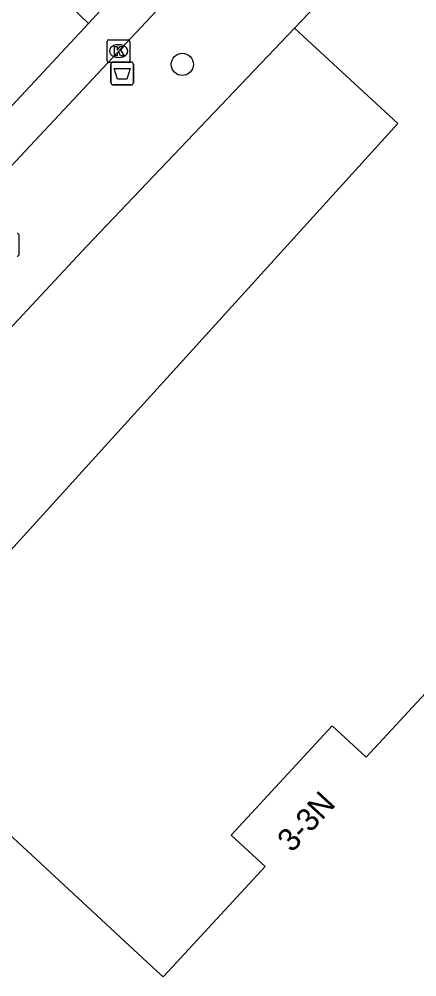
# Model space of a CAD drawing. Extents: x 159040 to 160094, y 381214 to 382518.
# Drawn here: x 159580.88 to 159598.33, y 381999.75 to 382041.78 of the extents above; entities that cross this region are included whole.
import ezdxf

# ---------------------------------------------------------------- set-up
doc = ezdxf.new("R2010")
doc.units = 0
for name, color, linetype in [('IMGEO_Afvalbak', 7, 'Continuous'), ('IMGEO_Boom', 7, 'Continuous'), ('IMGEO_Groenvoorziening', 7, 'Continuous'), ('IMGEO_Kolk', 7, 'Continuous'), ('IMGEO_Lichtpunt', 7, 'Continuous'), ('IMGEO_Pand', 7, 'Continuous'), ('IMGEO_Pand_nummerreeks', 7, 'Continuous'), ('IMGEO_Rijbaan_lokaal_gesloten', 7, 'Continuous'), ('IMGEO_Voetpad_open', 7, 'Continuous')]:
    doc.layers.add(name, color=color, linetype=linetype)

msp = doc.modelspace()

# ---------------------------------------------------------------- linework, layer by layer
at = {"layer": 'IMGEO_Afvalbak'}
for p, q in [((159585.008, 382039.894), (159585.798, 382039.894)), ((159585.798, 382039.894), (159585.008, 382039.894)), ((159584.908, 382038.994), (159584.908, 382039.794)), ((159584.908, 382039.794), (159584.908, 382038.994)), ((159585.898, 382039.794), (159585.898, 382038.994)), ((159585.898, 382038.994), (159585.898, 382039.794)), ((159585.798, 382038.894), (159585.008, 382038.894)), ((159585.008, 382038.894), (159585.798, 382038.894))]:
    msp.add_line(p, q, dxfattribs=at)
msp.add_lwpolyline([(159585.051, 382039.608), (159585.755, 382039.608), (159585.606, 382039.138), (159585.2, 382039.138), (159585.051, 382039.608)], dxfattribs=at)
for centre, start, end in [((159585.008, 382039.794), 90, 180), ((159585.008, 382039.794), 90, 180), ((159585.798, 382039.794), 0, 90), ((159585.798, 382039.794), 360, 90), ((159585.008, 382038.994), 180, 270), ((159585.008, 382038.994), 180, 270), ((159585.798, 382038.994), 270, 0), ((159585.798, 382038.994), 270, 0)]:
    msp.add_arc(centre, 0.1, start, end, dxfattribs=at)
at = {"layer": 'IMGEO_Boom'}
msp.add_circle((159588.039, 382039.791), 0.489, dxfattribs=at)
at = {"layer": 'IMGEO_Groenvoorziening'}
msp.add_lwpolyline([(159570.364, 382007.283), (159597.488, 382037.191), (159592.963, 382041.377)], dxfattribs=at)
at = {"layer": 'IMGEO_Kolk'}
for p, q in [((159584.742, 382039.948), (159584.742, 382040.8)), ((159584.817, 382040.874), (159585.669, 382040.874)), ((159585.743, 382040.8), (159585.743, 382039.948)), ((159585.23, 382040.654), (159585.255, 382040.654)), ((159585.669, 382039.874), (159584.817, 382039.874)), ((159585.253, 382040.094), (159585.228, 382040.094))]:
    msp.add_line(p, q, dxfattribs=at)
for points in [[(159584.742, 382039.948), (159584.742, 382040.8)], [(159584.817, 382040.874), (159585.669, 382040.874)], [(159585.743, 382040.8), (159585.743, 382039.948)], [(159585.063, 382040.574), (159585.186, 382040.574), (159585.186, 382040.423), (159585.316, 382040.574), (159585.48, 382040.574), (159585.334, 382040.423), (159585.487, 382040.174), (159585.335, 382040.174), (159585.25, 382040.338), (159585.186, 382040.271), (159585.186, 382040.174), (159585.063, 382040.174), (159585.063, 382040.574)], [(159585.669, 382039.874), (159584.817, 382039.874)]]:
    msp.add_lwpolyline(points, dxfattribs=at)
for centre, start, end in [((159584.819, 382040.798), 91.552, 178.448), ((159584.819, 382040.798), 91.552, 178.448), ((159585.667, 382040.798), 1.552, 88.448), ((159585.667, 382040.798), 1.552, 88.448), ((159584.819, 382039.95), 181.552, 268.448), ((159584.819, 382039.95), 181.552, 268.448), ((159585.667, 382039.95), 271.552, 358.448), ((159585.667, 382039.95), 271.552, 358.448)]:
    msp.add_arc(centre, 0.0765, start, end, dxfattribs=at)
for centre, major_axis, ratio, start_param, end_param in [((159585.229, 382040.374), (-0.387, 0.002), 0.722429, 4.712389, 7.853982), ((159585.254, 382040.374), (-0.39, 0.002), 0.717154, 1.570796, 4.712389)]:
    msp.add_ellipse(centre, major_axis=major_axis, ratio=ratio, start_param=start_param, end_param=end_param, dxfattribs=at)
at = {"layer": 'IMGEO_Lichtpunt'}
msp.add_line((159580.884, 382031.469), (159580.884, 382032.276), dxfattribs=at)
msp.add_line((159580.884, 382031.469), (159580.884, 382032.276), dxfattribs=at)
for centre, start, end in [((159580.79, 382032.276), 0, 90), ((159580.79, 382032.276), 0, 90), ((159580.79, 382031.469), 270, 0), ((159580.79, 382031.469), 270, 360)]:
    msp.add_arc(centre, 0.0946, start, end, dxfattribs=at)
at = {"layer": 'IMGEO_Pand'}
msp.add_lwpolyline([(159600.567, 382014.201), (159596.111, 382009.381), (159594.617, 382010.761), (159590.18, 382005.963), (159591.674, 382004.583), (159587.437, 382000), (159587.202, 381999.746), (159586.927, 382000), (159579.986, 382006.419), (159575.956, 382002.096)], dxfattribs=at)
at = {"layer": 'IMGEO_Rijbaan_lokaal_gesloten'}
for points in [[(159583.922, 382041.594), (159587.29, 382045.245), (159614.87, 382073.915), (159626.232, 382085.76)], [(159583.922, 382041.594), (159582.072, 382043.388)], [(159587.513, 382042.8), (159575.41, 382029.863)], [(159571.887, 382028.665), (159583.922, 382041.594)]]:
    msp.add_lwpolyline(points, dxfattribs=at)
at = {"layer": 'IMGEO_Voetpad_open'}
for points in [[(159609.877, 382059.124), (159592.963, 382041.377)], [(159592.963, 382041.377), (159583.833, 382031.797), (159575.432, 382022.788), (159563.994, 382010.016), (159562.996, 382008.884)]]:
    msp.add_lwpolyline(points, dxfattribs=at)

# ---------------------------------------------------------------- texts
at = {"layer": 'IMGEO_Pand_nummerreeks'}
msp.add_text('3-3N', height=1, rotation=47.2404, dxfattribs=at).set_placement((159592.848, 382005.167))

doc.saveas('drawing.dxf')
